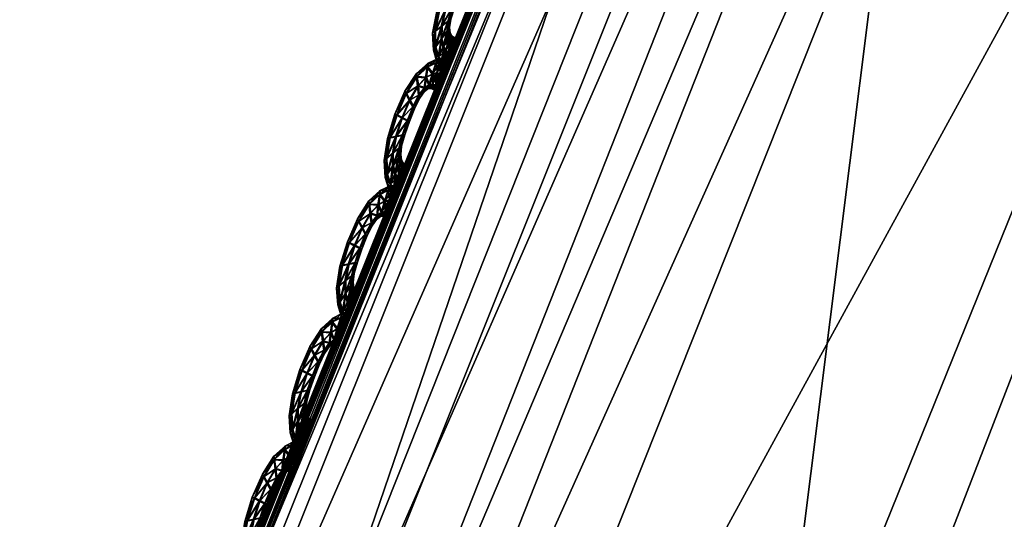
# Model space of a CAD drawing. Extents: x -7.4 to 7.4, y -11.5 to 9.8.
# Tile 259 of 469: x -6.81 to -6.389, y 4.803 to 5.017. Entities that reach past the tile are written whole.
import ezdxf

# ---------------------------------------------------------------- set-up
doc = ezdxf.new("R2010")
doc.units = 0
doc.header["$MEASUREMENT"] = 0
for name, color, linetype in [('A-FURN-3-ST', 150, 'Continuous'), ('A-FURN-3-ST-SEAM', 130, 'Continuous'), ('A-FURN-3-ST-SI', 160, 'Continuous')]:
    doc.layers.add(name, color=color, linetype=linetype)

msp = doc.modelspace()

# ---------------------------------------------------------------- meshes
at = {"layer": 'A-FURN-3-ST'}
mesh = msp.add_polyface(dxfattribs=at)
corners = [(-5.54237, 6.88314, 1.00121), (-5.34537, 6.87803, 0.61819), (-5.78234, 6.18529, 0.61819), (-5.99414, 6.19006, 1.00136), (-6.17131, 5.41772, 0.61819), (-6.39632, 5.42196, 1.00167), (-6.50499, 4.5563, 0.61819), (-6.74132, 4.55996, 1.00205), (-6.77614, 3.58244, 0.61819), (-7.02166, 3.58544, 1.00247), (-6.97745, 2.47748, 0.61819), (-7.22977, 2.47974, 1.00292), (-2.59126, 6.18294, 0.55836), (-1.94915, 6.18294, 0.55836), (-1.95568, 5.41558, 0.55836), (-2.64354, 5.41558, 0.55836), (-1.9613, 4.55444, 0.55836), (-2.68838, 4.55444, 0.55836), (-2.53254, 6.87548, 0.55836), (-1.94178, 6.87548, 0.55836), (-1.96798, 3.58091, 0.55836), (-2.72779, 3.58091, 0.55836), (-1.98639, 2.47636, 0.55836), (-5.01932, 4.55444, 0.55836), (-5.94043, 4.55469, 0.56582), (-5.63821, 5.41586, 0.56582), (-4.78216, 5.41558, 0.55836), (-5.28589, 6.18323, 0.56582), (-4.50574, 6.18294, 0.55836), (-4.89012, 6.87581, 0.56582), (-4.19521, 6.87548, 0.55836), (-5.36104, 2.47636, 0.55836), (-6.36909, 2.47649, 0.56582), (-6.18611, 3.58112, 0.56582), (-5.21276, 3.58091, 0.55836), (-2.77575, 2.47636, 0.55836), (-4.02429, 2.47636, 0.55836), (-3.92714, 3.58091, 0.55836), (-3.81436, 4.55444, 0.55836), (-3.67822, 5.41558, 0.55836), (-3.5195, 6.18294, 0.55836), (-3.34122, 6.87548, 0.55836)]
mesh.append_faces([[corners[k] for k in face] for face in [(0, 1, 2), (2, 3, 0), (3, 2, 4), (4, 5, 3), (5, 4, 6), (6, 7, 5), (7, 6, 8), (8, 9, 7), (9, 8, 10), (10, 11, 9), (23, 24, 25), (25, 26, 23), (26, 25, 27), (27, 28, 26), (25, 4, 2), (2, 27, 25), (24, 6, 4), (4, 25, 24), (28, 27, 29), (29, 30, 28), (27, 2, 1), (1, 29, 27), (31, 32, 33), (33, 34, 31), (34, 33, 24), (24, 23, 34), (33, 8, 6), (6, 24, 33), (32, 10, 8), (8, 33, 32), (37, 34, 23), (23, 38, 37), (36, 31, 34), (34, 37, 36), (39, 26, 28), (28, 40, 39), (38, 23, 26), (26, 39, 38), (40, 28, 30), (30, 41, 40)]])
mesh.append_faces([[corners[k] for k in face] for face in [(12, 13, 14), (14, 15, 12), (15, 14, 16), (16, 17, 15), (18, 19, 13), (13, 12, 18), (17, 16, 20), (20, 21, 17), (21, 20, 22), (37, 21, 35), (38, 17, 21), (39, 15, 17), (40, 12, 15), (41, 18, 12)]], dxfattribs={"vtx0": -1, "vtx1": -1, "vtx2": -1})
mesh.append_faces([[corners[k] for k in face] for face in [(35, 36, 37), (21, 37, 38), (17, 38, 39), (15, 39, 40), (12, 40, 41)]], dxfattribs={"vtx0": -1, "vtx2": -1})
mesh = msp.add_polyface(dxfattribs=at)
corners = [(-6.45394, 5.42764, 17.65055), (-6.45184, 5.42637, 17.6393), (-6.79807, 4.56379, 17.6574), (-6.8004, 4.56486, 17.66862), (-6.45061, 5.42559, 17.63272), (-6.79668, 4.56309, 17.65082), (-7.07785, 3.58804, 17.67147), (-7.07939, 3.58857, 17.67801), (-6.71029, 4.51212, 17.71072), (-6.72972, 4.52527, 17.69243), (-7.00495, 3.55693, 17.71331), (-6.67958, 4.4853, 17.80124), (-6.9847, 3.54613, 17.73145), (-6.34056, 5.33548, 17.78363), (-6.37258, 5.36654, 17.69227), (-6.39098, 5.38179, 17.67398), (-6.75933, 4.54208, 17.69627), (-6.41749, 5.40128, 17.67805), (-6.78762, 4.55773, 17.69813), (-6.44258, 5.41936, 17.68018), (-7.06796, 3.58363, 17.71852), (-7.03709, 3.57077, 17.71688), (-6.79973, 4.56441, 17.68592), (-6.45335, 5.42711, 17.66793), (-6.79807, 4.56379, 17.64512), (-6.8004, 4.56486, 17.64002), (-7.08193, 3.58948, 17.66063), (-7.07939, 3.58857, 17.66573), (-5.98163, 5.21332, 18.16855), (-6.31381, 4.37979, 18.18335), (-5.73239, 4.35704, 18.28649), (-5.97791, 3.41878, 18.30528), (-7.08193, 3.58948, 17.68916), (-7.08121, 3.58911, 17.70631), (-6.45184, 5.42637, 17.62701), (-6.45394, 5.42764, 17.62188), (-6.24843, 5.27372, 17.97447), (-6.58892, 4.43195, 17.99041), (-6.95502, 3.52409, 17.82101), (-6.58374, 3.43745, 18.20039)]
mesh.append_faces([[corners[k] for k in face] for face in [(0, 1, 2), (2, 3, 0), (1, 4, 5), (5, 2, 1), (2, 5, 6), (3, 2, 7), (8, 9, 10), (11, 8, 12), (8, 11, 13), (13, 14, 8), (9, 8, 14), (14, 15, 9), (16, 9, 15), (15, 17, 16), (18, 16, 17), (17, 19, 18), (16, 18, 20), (9, 16, 21), (22, 18, 19), (19, 23, 22), (3, 22, 23), (23, 0, 3), (24, 25, 26), (5, 24, 27), (28, 29, 30), (31, 30, 29), (22, 3, 32), (18, 22, 33), (4, 34, 24), (24, 5, 4), (34, 35, 25), (25, 24, 34), (36, 37, 29), (29, 28, 36), (36, 13, 11), (11, 37, 36), (37, 11, 38), (39, 29, 37)]])
at = {"layer": 'A-FURN-3-ST-SEAM'}
mesh = msp.add_polyface(dxfattribs=at)
corners = [(-6.63198, 5.01189, 17.6447), (-6.63028, 5.02062, 17.64454), (-6.62747, 5.0212, 17.6458), (-6.62462, 5.02903, 17.64565), (-6.63142, 5.02029, 17.6412), (-6.62909, 5.01412, 17.64591), (-6.6224, 5.02779, 17.64439), (-6.62691, 5.03018, 17.64435), (-6.62786, 5.03051, 17.64101), (-6.63317, 5.01098, 17.64135), (-6.63178, 5.00517, 17.64477), (-6.62477, 5.02169, 17.64451), (-6.61971, 5.03372, 17.64424), (-6.62102, 5.03649, 17.64546), (-6.62719, 5.02997, 17.63762), (-6.63055, 5.02042, 17.63781), (-6.62921, 5.00872, 17.64599), (-6.62632, 5.01626, 17.64462), (-6.62173, 5.02726, 17.64101), (-6.62387, 5.02178, 17.64116), (-6.62248, 5.03917, 17.64417), (-6.62312, 5.04007, 17.64078), (-6.62276, 5.03896, 17.63743), (-6.63226, 5.01168, 17.63797), (-6.63285, 5.00377, 17.64143), (-6.63055, 5.00089, 17.64477), (-6.62541, 5.01696, 17.64124), (-6.61932, 5.03261, 17.64089), (-6.61694, 5.03854, 17.64412), (-6.61718, 5.04242, 17.6453), (-6.62141, 5.0362, 17.63621), (-6.62497, 5.02874, 17.63637), (-6.62786, 5.02091, 17.63656), (-6.62838, 5.00526, 17.64603), (-6.62672, 5.01218, 17.6447), (-6.62592, 5.01341, 17.64131), (-6.62505, 5.02149, 17.63777), (-6.62272, 5.02759, 17.63766), (-6.6266, 5.01605, 17.63789), (-6.61753, 5.04621, 17.64397), (-6.61781, 5.04757, 17.64059), (-6.61781, 5.046, 17.63724), (-6.61757, 5.04213, 17.63606), (-6.62948, 5.01383, 17.63667), (-6.63202, 5.00501, 17.63804), (-6.6315, 4.99916, 17.64143), (-6.62941, 4.99887, 17.64481), (-6.62699, 5.01197, 17.63797), (-6.61999, 5.03352, 17.63751), (-6.61698, 5.03698, 17.64078), (-6.61441, 5.04147, 17.64405), (-6.61358, 5.04592, 17.64519), (-6.61722, 5.0383, 17.63739), (-6.63028, 4.99702, 17.64146), (-6.62739, 5.00357, 17.64603), (-6.62632, 5.00958, 17.6447), (-6.62565, 5.01111, 17.64135), (-6.6266, 5.00938, 17.63797), (-6.62956, 5.00843, 17.63675), (-6.61282, 5.05029, 17.64386), (-6.61267, 5.05185, 17.64044), (-6.6131, 5.05008, 17.63713), (-6.61397, 5.04563, 17.63595), (-6.61472, 5.04126, 17.63732), (-6.63083, 5.00068, 17.63808), (-6.62968, 4.99866, 17.63808), (-6.62921, 4.99623, 17.64146), (-6.62834, 4.99809, 17.64481), (-6.62877, 5.00501, 17.63675), (-6.61488, 5.0397, 17.6407), (-6.61239, 5.04279, 17.64397), (-6.61069, 5.04745, 17.64515), (-6.62861, 4.99792, 17.63808), (-6.62636, 5.00286, 17.64603), (-6.62549, 5.00822, 17.64473), (-6.62489, 5.00987, 17.64135), (-6.62577, 5.00801, 17.638), (-6.6091, 5.05202, 17.64378), (-6.60863, 5.05367, 17.64036), (-6.60938, 5.05181, 17.63705), (-6.61108, 5.04716, 17.63591), (-6.61267, 5.04258, 17.63728), (-6.61314, 5.04093, 17.64066), (-6.62778, 5.00332, 17.63678), (-6.62675, 5.00262, 17.63678), (-6.61093, 5.04291, 17.64397), (-6.60891, 5.04765, 17.64512), (-6.6245, 5.00756, 17.64473), (-6.6239, 5.00925, 17.64135), (-6.62477, 5.00736, 17.638), (-6.6118, 5.04106, 17.64066), (-6.60697, 5.05231, 17.64375), (-6.60637, 5.05395, 17.64036), (-6.60725, 5.05206, 17.63702), (-6.6093, 5.04736, 17.63587), (-6.6112, 5.04271, 17.63724), (-6.61073, 5.0406, 17.64066), (-6.60986, 5.04246, 17.64397), (-6.60776, 5.0472, 17.64512), (-6.61013, 5.04225, 17.63724), (-6.60578, 5.05185, 17.64375), (-6.60519, 5.0535, 17.64032), (-6.60606, 5.05165, 17.63702), (-6.60815, 5.04691, 17.63587)]
mesh.append_faces([[corners[k] for k in face] for face in [(2, 1, 0), (1, 2, 3), (0, 1, 4), (0, 5, 2), (6, 3, 2), (3, 7, 1), (8, 4, 1), (4, 9, 0), (5, 0, 10), (11, 2, 5), (3, 6, 12), (2, 11, 6), (7, 3, 13), (1, 7, 8), (4, 8, 14), (9, 4, 15), (10, 0, 9), (10, 16, 5), (5, 17, 11), (12, 6, 18), (12, 13, 3), (6, 11, 19), (13, 20, 7), (21, 8, 7), (22, 14, 8), (14, 15, 4), (15, 23, 9), (9, 24, 10), (16, 10, 25), (17, 5, 16), (11, 17, 26), (19, 18, 6), (18, 27, 12), (13, 12, 28), (26, 19, 11), (20, 13, 29), (7, 20, 21), (8, 21, 22), (14, 22, 30), (15, 14, 31), (23, 15, 32), (24, 9, 23), (25, 10, 24), (25, 33, 16), (16, 34, 17), (35, 26, 17), (18, 19, 36), (27, 18, 37), (28, 12, 27), (28, 29, 13), (19, 26, 38), (29, 39, 20), (40, 21, 20), (41, 22, 21), (42, 30, 22), (30, 31, 14), (31, 32, 15), (32, 43, 23), (23, 44, 24), (24, 45, 25), (33, 25, 46), (34, 16, 33), (17, 34, 35), (26, 35, 47), (38, 36, 19), (36, 37, 18), (37, 48, 27), (27, 49, 28), (29, 28, 50), (47, 38, 26), (39, 29, 51), (20, 39, 40), (21, 40, 41), (22, 41, 42), (30, 42, 52), (31, 30, 48), (32, 31, 37), (43, 32, 36), (44, 23, 43), (45, 24, 44), (25, 45, 53), (53, 46, 25), (46, 54, 33), (33, 55, 34), (56, 35, 34), (57, 47, 35), (36, 38, 43), (37, 36, 32), (48, 37, 31), (49, 27, 48), (50, 28, 49), (50, 51, 29), (38, 47, 58), (51, 59, 39), (60, 40, 39), (61, 41, 40), (62, 42, 41), (63, 52, 42), (52, 48, 30), (43, 58, 44), (44, 64, 45), (65, 53, 45), (46, 53, 66), (54, 46, 67), (55, 33, 54), (34, 55, 56), (35, 56, 57), (47, 57, 68), (58, 43, 38), (48, 52, 49), (49, 69, 50), (51, 50, 70), (68, 58, 47), (59, 51, 71), (39, 59, 60), (40, 60, 61), (41, 61, 62), (42, 62, 63), (52, 63, 69), (64, 44, 58), (45, 64, 65), (53, 65, 72), (72, 66, 53), (66, 67, 46), (67, 73, 54), (54, 74, 55), (56, 55, 74), (57, 56, 75), (68, 57, 76), (69, 49, 52), (70, 50, 69), (70, 71, 51), (58, 68, 64), (71, 77, 59), (78, 60, 59), (79, 61, 60), (80, 62, 61), (81, 63, 62), (82, 69, 63), (83, 65, 64), (84, 72, 65), (74, 54, 73), (74, 75, 56), (75, 76, 57), (76, 83, 68), (69, 82, 70), (71, 70, 85), (64, 68, 83), (77, 71, 86), (59, 77, 78), (60, 78, 79), (61, 79, 80), (62, 80, 81), (63, 81, 82), (65, 83, 84), (73, 87, 74), (75, 74, 87), (76, 75, 88), (83, 76, 89), (70, 82, 90), (90, 85, 70), (85, 86, 71), (86, 91, 77), (78, 77, 91), (79, 78, 92), (80, 79, 93), (81, 80, 94), (82, 81, 95), (89, 84, 83), (87, 88, 75), (88, 89, 76), (95, 90, 82), (85, 90, 96), (86, 85, 97), (91, 86, 98), (91, 92, 78), (92, 93, 79), (93, 94, 80), (94, 95, 81), (90, 95, 99), (99, 96, 90), (96, 97, 85), (97, 98, 86), (98, 100, 91), (92, 91, 100), (93, 92, 101), (94, 93, 102), (95, 94, 103), (103, 99, 95), (100, 101, 92), (101, 102, 93), (102, 103, 94)]])
mesh = msp.add_polyface(dxfattribs=at)
corners = [(-6.65279, 4.95759, 17.64584), (-6.65133, 4.9664, 17.64569), (-6.6486, 4.96702, 17.64694), (-6.64603, 4.97497, 17.64679), (-6.65248, 4.96607, 17.64234), (-6.64999, 4.95985, 17.64705), (-6.64381, 4.97374, 17.64553), (-6.64832, 4.97613, 17.6455), (-6.64931, 4.97646, 17.64215), (-6.65394, 4.95664, 17.64249), (-6.6524, 4.95083, 17.64591), (-6.64591, 4.96756, 17.64565), (-6.64136, 4.9798, 17.64538), (-6.64278, 4.98259, 17.6466), (-6.6486, 4.97592, 17.63876), (-6.65161, 4.9662, 17.63895), (-6.64994, 4.95442, 17.64713), (-6.64729, 4.96204, 17.64576), (-6.6431, 4.9732, 17.64215), (-6.64504, 4.96764, 17.6423), (-6.64429, 4.98531, 17.64527), (-6.645, 4.98622, 17.64192), (-6.64456, 4.98507, 17.63857), (-6.65307, 4.95738, 17.6391), (-6.65343, 4.94939, 17.64257), (-6.65109, 4.94646, 17.64595), (-6.64642, 4.96278, 17.64237), (-6.64096, 4.97868, 17.64203), (-6.63887, 4.9847, 17.64523), (-6.63922, 4.98865, 17.64645), (-6.64314, 4.9823, 17.63736), (-6.64638, 4.97468, 17.63751), (-6.64896, 4.96673, 17.6377), (-6.64907, 4.95091, 17.64717), (-6.64761, 4.95792, 17.64584), (-6.64682, 4.95915, 17.64245), (-6.64619, 4.96731, 17.63892), (-6.64409, 4.97353, 17.6388), (-6.64757, 4.96183, 17.63903), (-6.63974, 4.99248, 17.64508), (-6.64001, 4.99384, 17.64169), (-6.64001, 4.99228, 17.63838), (-6.63961, 4.98836, 17.63717), (-6.65038, 4.95957, 17.63781), (-6.65268, 4.95062, 17.63918), (-6.652, 4.94473, 17.6426), (-6.64986, 4.94444, 17.64595), (-6.64785, 4.95771, 17.6391), (-6.64164, 4.97959, 17.63865), (-6.63882, 4.98313, 17.64192), (-6.63649, 4.98775, 17.64515), (-6.63578, 4.99228, 17.64633), (-6.63914, 4.98449, 17.63854), (-6.6507, 4.94259, 17.6426), (-6.64801, 4.94922, 17.64717), (-6.64714, 4.95532, 17.64587), (-6.6465, 4.95684, 17.64249), (-6.64737, 4.95512, 17.63914), (-6.6503, 4.95413, 17.63789), (-6.63518, 4.99669, 17.64496), (-6.63507, 4.99825, 17.64158), (-6.63546, 4.99648, 17.63823), (-6.63617, 4.99195, 17.63709), (-6.63677, 4.9875, 17.63842), (-6.65137, 4.9463, 17.63922), (-6.65014, 4.94428, 17.63922), (-6.64963, 4.94181, 17.6426), (-6.64884, 4.9437, 17.64595), (-6.64943, 4.95067, 17.63793), (-6.63684, 4.98593, 17.64184), (-6.63451, 4.98911, 17.64512), (-6.63297, 4.9938, 17.64625), (-6.64907, 4.94349, 17.63922), (-6.64698, 4.94852, 17.64717), (-6.64626, 4.95396, 17.64587), (-6.64571, 4.95565, 17.64249), (-6.64654, 4.95375, 17.63914), (-6.63154, 4.99846, 17.64489), (-6.63111, 5.00011, 17.6415), (-6.63182, 4.99825, 17.63815), (-6.63337, 4.99351, 17.63702), (-6.63479, 4.98886, 17.63838), (-6.63518, 4.98721, 17.6418), (-6.6484, 4.94897, 17.63793), (-6.64737, 4.94827, 17.63793), (-6.63309, 4.98927, 17.64512), (-6.63119, 4.99405, 17.64625), (-6.64524, 4.9533, 17.64587), (-6.64472, 4.95499, 17.64249), (-6.64551, 4.95309, 17.63914), (-6.63392, 4.98738, 17.64177), (-6.62944, 4.99875, 17.64485), (-6.62889, 5.00043, 17.64146), (-6.62972, 4.99854, 17.63815), (-6.63158, 4.99372, 17.63698), (-6.63337, 4.98902, 17.63838), (-6.63285, 4.98692, 17.64177), (-6.63198, 4.98882, 17.64512), (-6.63008, 4.9936, 17.64625), (-6.63226, 4.98857, 17.63838), (-6.62826, 4.99833, 17.64485), (-6.62767, 4.99998, 17.64146), (-6.62854, 4.99809, 17.63812), (-6.63044, 4.99331, 17.63698)]
mesh.append_faces([[corners[k] for k in face] for face in [(2, 1, 0), (1, 2, 3), (0, 1, 4), (0, 5, 2), (6, 3, 2), (3, 7, 1), (8, 4, 1), (4, 9, 0), (5, 0, 10), (11, 2, 5), (3, 6, 12), (2, 11, 6), (7, 3, 13), (1, 7, 8), (4, 8, 14), (9, 4, 15), (10, 0, 9), (10, 16, 5), (5, 17, 11), (12, 6, 18), (12, 13, 3), (6, 11, 19), (13, 20, 7), (21, 8, 7), (22, 14, 8), (14, 15, 4), (15, 23, 9), (9, 24, 10), (16, 10, 25), (17, 5, 16), (11, 17, 26), (19, 18, 6), (18, 27, 12), (13, 12, 28), (26, 19, 11), (20, 13, 29), (7, 20, 21), (8, 21, 22), (14, 22, 30), (15, 14, 31), (23, 15, 32), (24, 9, 23), (25, 10, 24), (25, 33, 16), (16, 34, 17), (35, 26, 17), (18, 19, 36), (27, 18, 37), (28, 12, 27), (28, 29, 13), (19, 26, 38), (29, 39, 20), (40, 21, 20), (41, 22, 21), (42, 30, 22), (30, 31, 14), (31, 32, 15), (32, 43, 23), (23, 44, 24), (24, 45, 25), (33, 25, 46), (34, 16, 33), (17, 34, 35), (26, 35, 47), (38, 36, 19), (36, 37, 18), (37, 48, 27), (27, 49, 28), (29, 28, 50), (47, 38, 26), (39, 29, 51), (20, 39, 40), (21, 40, 41), (22, 41, 42), (30, 42, 52), (31, 30, 48), (32, 31, 37), (43, 32, 36), (44, 23, 43), (45, 24, 44), (25, 45, 53), (53, 46, 25), (46, 54, 33), (33, 55, 34), (56, 35, 34), (57, 47, 35), (36, 38, 43), (37, 36, 32), (48, 37, 31), (49, 27, 48), (50, 28, 49), (50, 51, 29), (38, 47, 58), (51, 59, 39), (60, 40, 39), (61, 41, 40), (62, 42, 41), (63, 52, 42), (52, 48, 30), (43, 58, 44), (44, 64, 45), (65, 53, 45), (46, 53, 66), (54, 46, 67), (55, 33, 54), (34, 55, 56), (35, 56, 57), (47, 57, 68), (58, 43, 38), (48, 52, 49), (49, 69, 50), (51, 50, 70), (68, 58, 47), (59, 51, 71), (39, 59, 60), (40, 60, 61), (41, 61, 62), (42, 62, 63), (52, 63, 69), (64, 44, 58), (45, 64, 65), (53, 65, 72), (72, 66, 53), (66, 67, 46), (67, 73, 54), (54, 74, 55), (56, 55, 74), (57, 56, 75), (68, 57, 76), (69, 49, 52), (70, 50, 69), (70, 71, 51), (58, 68, 64), (71, 77, 59), (78, 60, 59), (79, 61, 60), (80, 62, 61), (81, 63, 62), (82, 69, 63), (83, 65, 64), (84, 72, 65), (74, 54, 73), (74, 75, 56), (75, 76, 57), (76, 83, 68), (69, 82, 70), (71, 70, 85), (64, 68, 83), (77, 71, 86), (59, 77, 78), (60, 78, 79), (61, 79, 80), (62, 80, 81), (63, 81, 82), (65, 83, 84), (73, 87, 74), (75, 74, 87), (76, 75, 88), (83, 76, 89), (70, 82, 90), (90, 85, 70), (85, 86, 71), (86, 91, 77), (78, 77, 91), (79, 78, 92), (80, 79, 93), (81, 80, 94), (82, 81, 95), (89, 84, 83), (87, 88, 75), (88, 89, 76), (95, 90, 82), (85, 90, 96), (86, 85, 97), (91, 86, 98), (91, 92, 78), (92, 93, 79), (93, 94, 80), (94, 95, 81), (90, 95, 99), (99, 96, 90), (96, 97, 85), (97, 98, 86), (98, 100, 91), (92, 91, 100), (93, 92, 101), (94, 93, 102), (95, 94, 103), (103, 99, 95), (100, 101, 92), (101, 102, 93), (102, 103, 94)]])
mesh = msp.add_polyface(dxfattribs=at)
corners = [(-6.6731, 4.90304, 17.64702), (-6.67163, 4.91185, 17.64686), (-6.66886, 4.91247, 17.64812), (-6.66633, 4.92046, 17.64793), (-6.67278, 4.91153, 17.64352), (-6.67028, 4.9053, 17.64823), (-6.66411, 4.91923, 17.64667), (-6.66862, 4.92158, 17.64667), (-6.66961, 4.92191, 17.64329), (-6.67424, 4.90209, 17.64367), (-6.6727, 4.89628, 17.64709), (-6.66621, 4.91301, 17.64683), (-6.66166, 4.92529, 17.64652), (-6.66308, 4.92804, 17.64774), (-6.6689, 4.92137, 17.63994), (-6.67191, 4.91165, 17.64013), (-6.67025, 4.89991, 17.64831), (-6.66759, 4.90753, 17.64694), (-6.6634, 4.91869, 17.64333), (-6.66534, 4.91313, 17.64344), (-6.66463, 4.93076, 17.64645), (-6.6653, 4.93167, 17.64306), (-6.6649, 4.93056, 17.63972), (-6.67333, 4.90283, 17.64028), (-6.67373, 4.89488, 17.64375), (-6.67139, 4.89199, 17.64709), (-6.66668, 4.90827, 17.64356), (-6.66122, 4.92417, 17.64317), (-6.65913, 4.93019, 17.64641), (-6.65956, 4.93414, 17.64759), (-6.66348, 4.92776, 17.6385), (-6.66668, 4.92014, 17.63869), (-6.66925, 4.91218, 17.63884), (-6.66933, 4.89644, 17.64831), (-6.66787, 4.90341, 17.64698), (-6.66712, 4.90464, 17.64363), (-6.66648, 4.9128, 17.6401), (-6.66439, 4.91902, 17.63994), (-6.66787, 4.90732, 17.64021), (-6.66008, 4.93797, 17.64625), (-6.66039, 4.93933, 17.64287), (-6.66035, 4.93777, 17.63952), (-6.65996, 4.93385, 17.63834), (-6.67064, 4.90501, 17.63899), (-6.67294, 4.89612, 17.64036), (-6.67226, 4.89022, 17.64375), (-6.67017, 4.88998, 17.64713), (-6.66815, 4.9032, 17.64028), (-6.66193, 4.92508, 17.63983), (-6.65913, 4.92862, 17.64306), (-6.65679, 4.93324, 17.64633), (-6.65616, 4.93777, 17.64747), (-6.6594, 4.92998, 17.63967), (-6.67096, 4.88808, 17.64378), (-6.66831, 4.89476, 17.64835), (-6.6674, 4.90081, 17.64702), (-6.6668, 4.90234, 17.64363), (-6.66767, 4.9006, 17.64028), (-6.6706, 4.89962, 17.63903), (-6.6556, 4.94222, 17.64614), (-6.65552, 4.94378, 17.64272), (-6.65588, 4.94201, 17.63941), (-6.65651, 4.93748, 17.63823), (-6.65707, 4.93303, 17.6396), (-6.67167, 4.89179, 17.6404), (-6.67044, 4.88977, 17.6404), (-6.66989, 4.88734, 17.64378), (-6.6691, 4.88923, 17.64713), (-6.66969, 4.89615, 17.63907), (-6.65715, 4.93146, 17.64299), (-6.65481, 4.9346, 17.64629), (-6.65339, 4.93938, 17.64744), (-6.66938, 4.88903, 17.6404), (-6.66728, 4.89405, 17.64835), (-6.66652, 4.89945, 17.64705), (-6.66601, 4.90114, 17.64367), (-6.6668, 4.89925, 17.64032), (-6.65204, 4.94403, 17.64607), (-6.65165, 4.94568, 17.64264), (-6.65232, 4.94383, 17.63933), (-6.65374, 4.93904, 17.63819), (-6.65509, 4.93439, 17.63956), (-6.65548, 4.93274, 17.64295), (-6.66866, 4.89447, 17.6391), (-6.66763, 4.89377, 17.6391), (-6.65343, 4.9348, 17.64625), (-6.65161, 4.93962, 17.6474), (-6.66554, 4.89883, 17.64705), (-6.66498, 4.90052, 17.64367), (-6.66581, 4.89863, 17.64032), (-6.65422, 4.93287, 17.64295), (-6.64994, 4.94436, 17.64603), (-6.64943, 4.94605, 17.6426), (-6.65022, 4.94411, 17.6393), (-6.652, 4.93929, 17.63815), (-6.65371, 4.93456, 17.63952), (-6.65311, 4.93246, 17.64295), (-6.65232, 4.93435, 17.64625), (-6.6505, 4.93917, 17.6474), (-6.6526, 4.9341, 17.63952), (-6.64876, 4.94395, 17.64603), (-6.6482, 4.94564, 17.6426), (-6.64903, 4.9437, 17.6393), (-6.65086, 4.93888, 17.63815)]
mesh.append_faces([[corners[k] for k in face] for face in [(2, 1, 0), (1, 2, 3), (0, 1, 4), (0, 5, 2), (6, 3, 2), (3, 7, 1), (8, 4, 1), (4, 9, 0), (5, 0, 10), (11, 2, 5), (3, 6, 12), (2, 11, 6), (7, 3, 13), (1, 7, 8), (4, 8, 14), (9, 4, 15), (10, 0, 9), (10, 16, 5), (5, 17, 11), (12, 6, 18), (12, 13, 3), (6, 11, 19), (13, 20, 7), (21, 8, 7), (22, 14, 8), (14, 15, 4), (15, 23, 9), (9, 24, 10), (16, 10, 25), (17, 5, 16), (11, 17, 26), (19, 18, 6), (18, 27, 12), (13, 12, 28), (26, 19, 11), (20, 13, 29), (7, 20, 21), (8, 21, 22), (14, 22, 30), (15, 14, 31), (23, 15, 32), (24, 9, 23), (25, 10, 24), (25, 33, 16), (16, 34, 17), (35, 26, 17), (18, 19, 36), (27, 18, 37), (28, 12, 27), (28, 29, 13), (19, 26, 38), (29, 39, 20), (40, 21, 20), (41, 22, 21), (42, 30, 22), (30, 31, 14), (31, 32, 15), (32, 43, 23), (23, 44, 24), (24, 45, 25), (33, 25, 46), (34, 16, 33), (17, 34, 35), (26, 35, 47), (38, 36, 19), (36, 37, 18), (37, 48, 27), (27, 49, 28), (29, 28, 50), (47, 38, 26), (39, 29, 51), (20, 39, 40), (21, 40, 41), (22, 41, 42), (30, 42, 52), (31, 30, 48), (32, 31, 37), (43, 32, 36), (44, 23, 43), (45, 24, 44), (25, 45, 53), (53, 46, 25), (46, 54, 33), (33, 55, 34), (56, 35, 34), (57, 47, 35), (36, 38, 43), (37, 36, 32), (48, 37, 31), (49, 27, 48), (50, 28, 49), (50, 51, 29), (38, 47, 58), (51, 59, 39), (60, 40, 39), (61, 41, 40), (62, 42, 41), (63, 52, 42), (52, 48, 30), (43, 58, 44), (44, 64, 45), (65, 53, 45), (46, 53, 66), (54, 46, 67), (55, 33, 54), (34, 55, 56), (35, 56, 57), (47, 57, 68), (58, 43, 38), (48, 52, 49), (49, 69, 50), (51, 50, 70), (68, 58, 47), (59, 51, 71), (39, 59, 60), (40, 60, 61), (41, 61, 62), (42, 62, 63), (52, 63, 69), (64, 44, 58), (45, 64, 65), (53, 65, 72), (72, 66, 53), (66, 67, 46), (67, 73, 54), (54, 74, 55), (56, 55, 74), (57, 56, 75), (68, 57, 76), (69, 49, 52), (70, 50, 69), (70, 71, 51), (58, 68, 64), (71, 77, 59), (78, 60, 59), (79, 61, 60), (80, 62, 61), (81, 63, 62), (82, 69, 63), (83, 65, 64), (84, 72, 65), (74, 54, 73), (74, 75, 56), (75, 76, 57), (76, 83, 68), (69, 82, 70), (71, 70, 85), (64, 68, 83), (77, 71, 86), (59, 77, 78), (60, 78, 79), (61, 79, 80), (62, 80, 81), (63, 81, 82), (65, 83, 84), (73, 87, 74), (75, 74, 87), (76, 75, 88), (83, 76, 89), (70, 82, 90), (90, 85, 70), (85, 86, 71), (86, 91, 77), (78, 77, 91), (79, 78, 92), (80, 79, 93), (81, 80, 94), (82, 81, 95), (89, 84, 83), (87, 88, 75), (88, 89, 76), (95, 90, 82), (85, 90, 96), (86, 85, 97), (91, 86, 98), (91, 92, 78), (92, 93, 79), (93, 94, 80), (94, 95, 81), (90, 95, 99), (99, 96, 90), (96, 97, 85), (97, 98, 86), (98, 100, 91), (92, 91, 100), (93, 92, 101), (94, 93, 102), (95, 94, 103), (103, 99, 95), (100, 101, 92), (101, 102, 93), (102, 103, 94)]])
mesh = msp.add_polyface(dxfattribs=at)
corners = [(-6.69336, 4.84849, 17.64816), (-6.69193, 4.8573, 17.64804), (-6.68916, 4.85796, 17.64926), (-6.68663, 4.86591, 17.64911), (-6.69308, 4.85697, 17.64466), (-6.69059, 4.85079, 17.64937), (-6.68437, 4.86472, 17.64785), (-6.68892, 4.86703, 17.64781), (-6.68995, 4.86736, 17.64447), (-6.69454, 4.84754, 17.64481), (-6.69296, 4.84177, 17.64823), (-6.68651, 4.8585, 17.64797), (-6.68196, 4.87078, 17.6477), (-6.68338, 4.87354, 17.64892), (-6.6892, 4.86682, 17.64112), (-6.69221, 4.8571, 17.64131), (-6.69051, 4.8454, 17.64945), (-6.68785, 4.85302, 17.64808), (-6.68366, 4.86419, 17.64447), (-6.68564, 4.85862, 17.64462), (-6.68493, 4.87621, 17.64762), (-6.6856, 4.87712, 17.64424), (-6.6852, 4.87601, 17.64089), (-6.69363, 4.84828, 17.64143), (-6.69403, 4.84033, 17.64489), (-6.69165, 4.83749, 17.64827), (-6.68698, 4.85376, 17.64473), (-6.68152, 4.86962, 17.64435), (-6.67943, 4.87568, 17.64759), (-6.67986, 4.87963, 17.64876), (-6.68374, 4.87325, 17.63967), (-6.68698, 4.86563, 17.63987), (-6.68956, 4.85767, 17.64002), (-6.68964, 4.84193, 17.64949), (-6.68817, 4.8489, 17.64816), (-6.68738, 4.85013, 17.64477), (-6.68679, 4.85829, 17.64127), (-6.68465, 4.86452, 17.64112), (-6.68813, 4.85277, 17.64135), (-6.68038, 4.88347, 17.64744), (-6.68069, 4.88478, 17.64401), (-6.68065, 4.88322, 17.6407), (-6.68022, 4.8793, 17.63952), (-6.69094, 4.85051, 17.64013), (-6.69324, 4.84157, 17.6415), (-6.69257, 4.83571, 17.64492), (-6.69043, 4.83547, 17.64827), (-6.68845, 4.84869, 17.64143), (-6.68224, 4.87057, 17.64097), (-6.67939, 4.87411, 17.64424), (-6.67709, 4.87873, 17.64747), (-6.67642, 4.88326, 17.64865), (-6.6797, 4.87547, 17.64085), (-6.69126, 4.83361, 17.64492), (-6.68857, 4.84025, 17.64949), (-6.6877, 4.8463, 17.64819), (-6.68706, 4.84787, 17.64481), (-6.68793, 4.8461, 17.64146), (-6.6909, 4.84511, 17.64021), (-6.67591, 4.88771, 17.64728), (-6.67583, 4.88927, 17.6439), (-6.67618, 4.8875, 17.64055), (-6.67681, 4.88297, 17.63941), (-6.67737, 4.87852, 17.64078), (-6.69193, 4.83728, 17.64154), (-6.6907, 4.83526, 17.64154), (-6.69015, 4.83283, 17.64492), (-6.68936, 4.83473, 17.64827), (-6.68999, 4.84165, 17.64025), (-6.67745, 4.87696, 17.64417), (-6.67511, 4.88013, 17.64744), (-6.67365, 4.88487, 17.64857), (-6.68964, 4.83456, 17.64154), (-6.68754, 4.83959, 17.64949), (-6.68682, 4.84498, 17.64819), (-6.68628, 4.84663, 17.64481), (-6.6871, 4.84478, 17.64146), (-6.6723, 4.88952, 17.64721), (-6.67191, 4.89121, 17.64382), (-6.67258, 4.88932, 17.64048), (-6.67405, 4.88458, 17.63933), (-6.67539, 4.87988, 17.6407), (-6.67578, 4.87823, 17.64412), (-6.68896, 4.84, 17.64025), (-6.6879, 4.8393, 17.64025), (-6.67369, 4.88029, 17.64744), (-6.67191, 4.88512, 17.64857), (-6.6858, 4.84433, 17.64819), (-6.68528, 4.84601, 17.64481), (-6.68607, 4.84412, 17.64146), (-6.67448, 4.8784, 17.64409), (-6.67021, 4.88985, 17.64717), (-6.66969, 4.89154, 17.64378), (-6.67048, 4.88965, 17.64048), (-6.67226, 4.88483, 17.63933), (-6.67397, 4.88009, 17.6407), (-6.67341, 4.87795, 17.64409), (-6.67258, 4.87988, 17.64744), (-6.67076, 4.8847, 17.64857), (-6.67286, 4.87963, 17.6407), (-6.66902, 4.88944, 17.64717), (-6.66851, 4.89113, 17.64378), (-6.6693, 4.88923, 17.64048), (-6.67116, 4.88437, 17.6393)]
mesh.append_faces([[corners[k] for k in face] for face in [(2, 1, 0), (1, 2, 3), (0, 1, 4), (0, 5, 2), (6, 3, 2), (3, 7, 1), (8, 4, 1), (4, 9, 0), (5, 0, 10), (11, 2, 5), (3, 6, 12), (2, 11, 6), (7, 3, 13), (1, 7, 8), (4, 8, 14), (9, 4, 15), (10, 0, 9), (10, 16, 5), (5, 17, 11), (12, 6, 18), (12, 13, 3), (6, 11, 19), (13, 20, 7), (21, 8, 7), (22, 14, 8), (14, 15, 4), (15, 23, 9), (9, 24, 10), (16, 10, 25), (17, 5, 16), (11, 17, 26), (19, 18, 6), (18, 27, 12), (13, 12, 28), (26, 19, 11), (20, 13, 29), (7, 20, 21), (8, 21, 22), (14, 22, 30), (15, 14, 31), (23, 15, 32), (24, 9, 23), (25, 10, 24), (25, 33, 16), (16, 34, 17), (35, 26, 17), (18, 19, 36), (27, 18, 37), (28, 12, 27), (28, 29, 13), (19, 26, 38), (29, 39, 20), (40, 21, 20), (41, 22, 21), (42, 30, 22), (30, 31, 14), (31, 32, 15), (32, 43, 23), (23, 44, 24), (24, 45, 25), (33, 25, 46), (34, 16, 33), (17, 34, 35), (26, 35, 47), (38, 36, 19), (36, 37, 18), (37, 48, 27), (27, 49, 28), (29, 28, 50), (47, 38, 26), (39, 29, 51), (20, 39, 40), (21, 40, 41), (22, 41, 42), (30, 42, 52), (31, 30, 48), (32, 31, 37), (43, 32, 36), (44, 23, 43), (45, 24, 44), (25, 45, 53), (53, 46, 25), (46, 54, 33), (33, 55, 34), (56, 35, 34), (57, 47, 35), (36, 38, 43), (37, 36, 32), (48, 37, 31), (49, 27, 48), (50, 28, 49), (50, 51, 29), (38, 47, 58), (51, 59, 39), (60, 40, 39), (61, 41, 40), (62, 42, 41), (63, 52, 42), (52, 48, 30), (43, 58, 44), (44, 64, 45), (65, 53, 45), (46, 53, 66), (54, 46, 67), (55, 33, 54), (34, 55, 56), (35, 56, 57), (47, 57, 68), (58, 43, 38), (48, 52, 49), (49, 69, 50), (51, 50, 70), (68, 58, 47), (59, 51, 71), (39, 59, 60), (40, 60, 61), (41, 61, 62), (42, 62, 63), (52, 63, 69), (64, 44, 58), (45, 64, 65), (53, 65, 72), (72, 66, 53), (66, 67, 46), (67, 73, 54), (54, 74, 55), (56, 55, 74), (57, 56, 75), (68, 57, 76), (69, 49, 52), (70, 50, 69), (70, 71, 51), (58, 68, 64), (71, 77, 59), (78, 60, 59), (79, 61, 60), (80, 62, 61), (81, 63, 62), (82, 69, 63), (83, 65, 64), (84, 72, 65), (74, 54, 73), (74, 75, 56), (75, 76, 57), (76, 83, 68), (69, 82, 70), (71, 70, 85), (64, 68, 83), (77, 71, 86), (59, 77, 78), (60, 78, 79), (61, 79, 80), (62, 80, 81), (63, 81, 82), (65, 83, 84), (73, 87, 74), (75, 74, 87), (76, 75, 88), (83, 76, 89), (70, 82, 90), (90, 85, 70), (85, 86, 71), (86, 91, 77), (78, 77, 91), (79, 78, 92), (80, 79, 93), (81, 80, 94), (82, 81, 95), (89, 84, 83), (87, 88, 75), (88, 89, 76), (95, 90, 82), (85, 90, 96), (86, 85, 97), (91, 86, 98), (91, 92, 78), (92, 93, 79), (93, 94, 80), (94, 95, 81), (90, 95, 99), (99, 96, 90), (96, 97, 85), (97, 98, 86), (98, 100, 91), (92, 91, 100), (93, 92, 101), (94, 93, 102), (95, 94, 103), (103, 99, 95), (100, 101, 92), (101, 102, 93), (102, 103, 94)]])
mesh = msp.add_polyface(dxfattribs=at)
corners = [(-6.71366, 4.79398, 17.64934), (-6.71223, 4.80275, 17.64918), (-6.70946, 4.80341, 17.65044), (-6.70689, 4.81137, 17.65025), (-6.71342, 4.80242, 17.64584), (-6.71085, 4.79628, 17.65055), (-6.70467, 4.81021, 17.64899), (-6.70922, 4.81248, 17.64899), (-6.71025, 4.81281, 17.64561), (-6.71484, 4.79303, 17.64599), (-6.71326, 4.78726, 17.64941), (-6.70677, 4.80399, 17.64914), (-6.70222, 4.81627, 17.64888), (-6.70369, 4.81899, 17.6501), (-6.7095, 4.81223, 17.64226), (-6.71251, 4.80255, 17.64245), (-6.71081, 4.79089, 17.65063), (-6.70816, 4.79851, 17.64926), (-6.70396, 4.80968, 17.64565), (-6.7059, 4.80412, 17.64576), (-6.70523, 4.82167, 17.64876), (-6.7059, 4.82257, 17.64538), (-6.70551, 4.82146, 17.64203), (-6.71394, 4.79377, 17.6426), (-6.71429, 4.78582, 17.64607), (-6.71196, 4.78298, 17.64945), (-6.70725, 4.79925, 17.64587), (-6.70182, 4.81511, 17.64553), (-6.69973, 4.82117, 17.64873), (-6.70016, 4.82508, 17.64991), (-6.70404, 4.8187, 17.64082), (-6.70729, 4.81108, 17.64101), (-6.70986, 4.80312, 17.6412), (-6.7099, 4.78743, 17.65067), (-6.70843, 4.79439, 17.64934), (-6.70768, 4.79563, 17.64595), (-6.70705, 4.80378, 17.64241), (-6.70495, 4.80996, 17.6423), (-6.70843, 4.79826, 17.64253), (-6.70068, 4.82892, 17.64857), (-6.70099, 4.83028, 17.64519), (-6.70095, 4.82871, 17.64184), (-6.70052, 4.8248, 17.64066), (-6.71124, 4.796, 17.64131), (-6.71354, 4.78706, 17.64268), (-6.71283, 4.78121, 17.6461), (-6.71073, 4.781, 17.64945), (-6.70871, 4.79418, 17.6426), (-6.7025, 4.81602, 17.64215), (-6.69969, 4.8196, 17.64542), (-6.69735, 4.82422, 17.64865), (-6.69672, 4.82875, 17.64979), (-6.7, 4.82096, 17.642), (-6.71152, 4.77911, 17.6461), (-6.70887, 4.78578, 17.65067), (-6.70796, 4.7918, 17.64934), (-6.70737, 4.79336, 17.64599), (-6.70824, 4.79159, 17.64264), (-6.71117, 4.7906, 17.64139), (-6.69617, 4.8332, 17.64846), (-6.69609, 4.83477, 17.64504), (-6.69648, 4.83295, 17.64173), (-6.69712, 4.82842, 17.64055), (-6.69763, 4.82401, 17.64192), (-6.71223, 4.78277, 17.64272), (-6.71096, 4.78079, 17.64272), (-6.71045, 4.77836, 17.6461), (-6.70966, 4.78026, 17.64945), (-6.71029, 4.78714, 17.64139), (-6.69771, 4.82245, 17.6453), (-6.69538, 4.82562, 17.64862), (-6.69395, 4.83036, 17.64975), (-6.7099, 4.78005, 17.64272), (-6.7078, 4.78508, 17.65067), (-6.70709, 4.79048, 17.64937), (-6.70657, 4.79217, 17.64599), (-6.70737, 4.79027, 17.64264), (-6.6926, 4.83506, 17.64839), (-6.69221, 4.8367, 17.64496), (-6.69288, 4.83481, 17.64165), (-6.69431, 4.83007, 17.64051), (-6.69565, 4.82537, 17.64188), (-6.69605, 4.82372, 17.64527), (-6.70922, 4.78549, 17.64143), (-6.7082, 4.78479, 17.64143), (-6.69395, 4.82578, 17.64857), (-6.69217, 4.83065, 17.64972), (-6.70606, 4.78986, 17.64937), (-6.70555, 4.79155, 17.64599), (-6.70634, 4.78965, 17.64264), (-6.69474, 4.82389, 17.64527), (-6.69051, 4.83539, 17.64835), (-6.68999, 4.83703, 17.64492), (-6.69078, 4.83514, 17.64162), (-6.69257, 4.83032, 17.64048), (-6.69422, 4.82558, 17.64184), (-6.69367, 4.82348, 17.64527), (-6.69288, 4.82537, 17.64857), (-6.69102, 4.83023, 17.64972), (-6.69316, 4.82517, 17.64184), (-6.68928, 4.83498, 17.64835), (-6.68877, 4.83666, 17.64492), (-6.6896, 4.83473, 17.64162), (-6.69142, 4.82991, 17.64048)]
mesh.append_faces([[corners[k] for k in face] for face in [(2, 1, 0), (1, 2, 3), (0, 1, 4), (0, 5, 2), (6, 3, 2), (3, 7, 1), (8, 4, 1), (4, 9, 0), (5, 0, 10), (11, 2, 5), (3, 6, 12), (2, 11, 6), (7, 3, 13), (1, 7, 8), (4, 8, 14), (9, 4, 15), (10, 0, 9), (10, 16, 5), (5, 17, 11), (12, 6, 18), (12, 13, 3), (6, 11, 19), (13, 20, 7), (21, 8, 7), (22, 14, 8), (14, 15, 4), (15, 23, 9), (9, 24, 10), (16, 10, 25), (17, 5, 16), (11, 17, 26), (19, 18, 6), (18, 27, 12), (13, 12, 28), (26, 19, 11), (20, 13, 29), (7, 20, 21), (8, 21, 22), (14, 22, 30), (15, 14, 31), (23, 15, 32), (24, 9, 23), (25, 10, 24), (25, 33, 16), (16, 34, 17), (35, 26, 17), (18, 19, 36), (27, 18, 37), (28, 12, 27), (28, 29, 13), (19, 26, 38), (29, 39, 20), (40, 21, 20), (41, 22, 21), (42, 30, 22), (30, 31, 14), (31, 32, 15), (32, 43, 23), (23, 44, 24), (24, 45, 25), (33, 25, 46), (34, 16, 33), (17, 34, 35), (26, 35, 47), (38, 36, 19), (36, 37, 18), (37, 48, 27), (27, 49, 28), (29, 28, 50), (47, 38, 26), (39, 29, 51), (20, 39, 40), (21, 40, 41), (22, 41, 42), (30, 42, 52), (31, 30, 48), (32, 31, 37), (43, 32, 36), (44, 23, 43), (45, 24, 44), (25, 45, 53), (53, 46, 25), (46, 54, 33), (33, 55, 34), (56, 35, 34), (57, 47, 35), (36, 38, 43), (37, 36, 32), (48, 37, 31), (49, 27, 48), (50, 28, 49), (50, 51, 29), (38, 47, 58), (51, 59, 39), (60, 40, 39), (61, 41, 40), (62, 42, 41), (63, 52, 42), (52, 48, 30), (43, 58, 44), (44, 64, 45), (65, 53, 45), (46, 53, 66), (54, 46, 67), (55, 33, 54), (34, 55, 56), (35, 56, 57), (47, 57, 68), (58, 43, 38), (48, 52, 49), (49, 69, 50), (51, 50, 70), (68, 58, 47), (59, 51, 71), (39, 59, 60), (40, 60, 61), (41, 61, 62), (42, 62, 63), (52, 63, 69), (64, 44, 58), (45, 64, 65), (53, 65, 72), (72, 66, 53), (66, 67, 46), (67, 73, 54), (54, 74, 55), (56, 55, 74), (57, 56, 75), (68, 57, 76), (69, 49, 52), (70, 50, 69), (70, 71, 51), (58, 68, 64), (71, 77, 59), (78, 60, 59), (79, 61, 60), (80, 62, 61), (81, 63, 62), (82, 69, 63), (83, 65, 64), (84, 72, 65), (74, 54, 73), (74, 75, 56), (75, 76, 57), (76, 83, 68), (69, 82, 70), (71, 70, 85), (64, 68, 83), (77, 71, 86), (59, 77, 78), (60, 78, 79), (61, 79, 80), (62, 80, 81), (63, 81, 82), (65, 83, 84), (73, 87, 74), (75, 74, 87), (76, 75, 88), (83, 76, 89), (70, 82, 90), (90, 85, 70), (85, 86, 71), (86, 91, 77), (78, 77, 91), (79, 78, 92), (80, 79, 93), (81, 80, 94), (82, 81, 95), (89, 84, 83), (87, 88, 75), (88, 89, 76), (95, 90, 82), (85, 90, 96), (86, 85, 97), (91, 86, 98), (91, 92, 78), (92, 93, 79), (93, 94, 80), (94, 95, 81), (90, 95, 99), (99, 96, 90), (96, 97, 85), (97, 98, 86), (98, 100, 91), (92, 91, 100), (93, 92, 101), (94, 93, 102), (95, 94, 103), (103, 99, 95), (100, 101, 92), (101, 102, 93), (102, 103, 94)]])
at = {"layer": 'A-FURN-3-ST-SI'}
mesh = msp.add_polyface(dxfattribs=at)
corners = [(-6.45394, 5.42764, 17.62188), (-6.45489, 5.42822, 17.35409), (-6.80151, 4.5654, 17.37185), (-6.8004, 4.56486, 17.64002), (-6.45504, 5.42835, 11.46894), (-6.80167, 4.56548, 11.48407), (-7.08331, 3.58998, 11.50123), (-7.08311, 3.58989, 17.39201), (-7.08193, 3.58948, 17.66063), (-7.29222, 2.48312, 17.4143), (-7.29095, 2.48279, 17.68338), (-7.29238, 2.48316, 11.52017), (-7.417, 1.23713, 11.53907), (-7.4168, 1.23713, 17.43647), (-7.41549, 1.23692, 17.70604), (-7.4261, -0.11318, 17.71734), (-7.4276, -0.11309, 11.5485), (-6.45382, 5.42806, 7.24032), (-6.80044, 4.56524, 7.24937), (-6.44523, 5.42621, 2.96767), (-6.79185, 4.56363, 2.97067), (-7.0735, 3.58845, 2.97413), (-7.08208, 3.58977, 7.25968), (-7.29115, 2.48304, 7.27105), (-7.2826, 2.48205, 2.9779), (-7.40718, 1.23643, 2.9817), (-7.41577, 1.23705, 7.28239), (-6.39632, 5.42196, 1.00167), (-6.74132, 4.55996, 1.00205), (-7.02166, 3.58544, 1.00247), (-7.22977, 2.47974, 1.00292), (-7.35379, 1.23499, 1.00342)]
mesh.append_faces([[corners[k] for k in face] for face in [(0, 1, 2), (2, 3, 0), (1, 4, 5), (5, 2, 1), (2, 5, 6), (6, 7, 2), (3, 2, 7), (7, 8, 3), (8, 7, 9), (9, 10, 8), (7, 6, 11), (11, 9, 7), (9, 11, 12), (12, 13, 9), (10, 9, 13), (13, 14, 10), (15, 14, 13), (13, 12, 16), (4, 17, 18), (18, 5, 4), (19, 20, 18), (18, 17, 19), (20, 21, 22), (22, 18, 20), (5, 18, 22), (22, 6, 5), (6, 22, 23), (23, 11, 6), (21, 24, 23), (23, 22, 21), (24, 25, 26), (26, 23, 24), (11, 23, 26), (26, 12, 11), (16, 12, 26), (19, 27, 28), (28, 20, 19), (20, 28, 29), (29, 21, 20), (29, 30, 24), (24, 21, 29), (30, 31, 25), (25, 24, 30)]])

doc.saveas('drawing.dxf')
